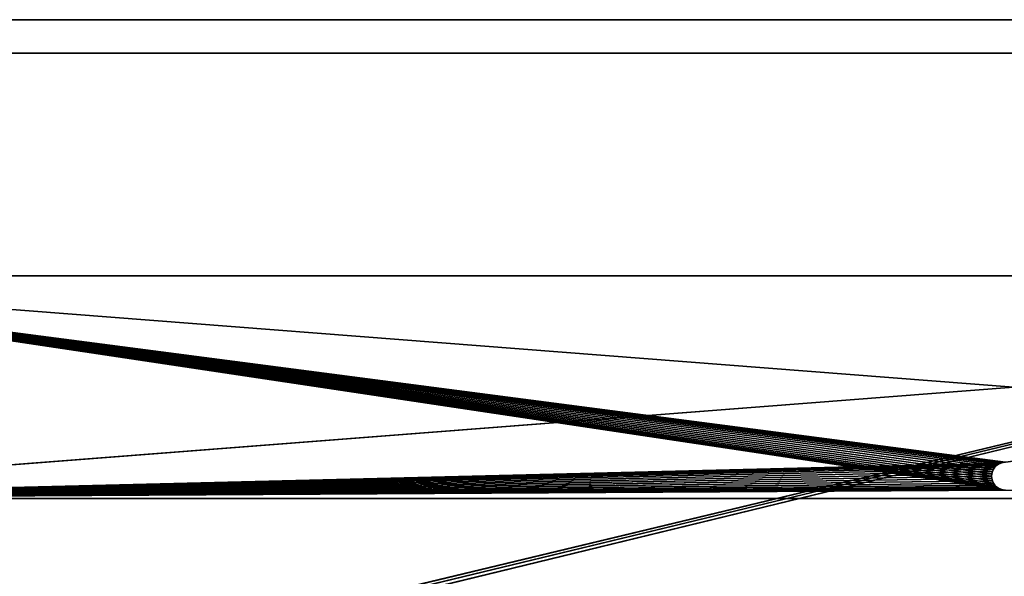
# Model space of a CAD drawing. Header units: centimetres. Extents: x 0 to 30.7, y 0 to 40.
# Tile 656 of 656: x 6.5 to 15.3, y 35 to 40. Entities that reach past the tile are written whole.
import ezdxf

# ---------------------------------------------------------------- set-up
doc = ezdxf.new("R2010")
doc.units = ezdxf.units.CM
doc.header["$LTSCALE"] = 2.54
doc.layers.get('0').update_dxf_attribs({"true_color": 0xff5454})

# ---------------------------------------------------------------- blocks, each defined once
blk = doc.blocks.new('Kosz na _mieci DERBIN SMALL.STL')
at = {"color": 0}
for p, q in [((0.53, 40, 15.8), (30.13, 40, 15.8)), ((30.13, 40, 15.8), (0.53, 40, 15.7)), ((30.13, 40, 15.8), (0.53, 40, 15.7)), ((30.13, 40, 15.7), (0.53, 40, 15.7)), ((30.13, 40, 15.7), (0.53, 40, 15.7)), ((0.53, 40, 15.8), (30.13, 40, 15.8)), ((29.93, 39.7), (0.73, 39.7)), ((0.73, 39.7), (29.93, 39.7, 0.1)), ((0.73, 39.7), (29.93, 39.7, 0.1)), ((0.73, 39.7, 0.1), (29.93, 39.7, 0.1)), ((0.73, 39.7, 0.1), (29.93, 39.7, 0.1)), ((29.93, 39.7), (0.73, 39.7)), ((6.3908, 34.0447, 0.1), (29.93, 39.7, 0.1)), ((6.3908, 34.0447, 0.1), (29.93, 39.7, 0.1)), ((6.4497, 34.0289, 0.1), (29.93, 39.7, 0.1)), ((6.4497, 34.0289, 0.1), (29.93, 39.7, 0.1)), ((6.505, 34.0031, 0.1), (29.93, 39.7, 0.1)), ((6.505, 34.0031, 0.1), (29.93, 39.7, 0.1)), ((6.505, 34.0031), (29.93, 39.7)), ((6.505, 34.0031), (29.93, 39.7)), ((15.3083, 36.0231, 13.975), (2.505, 37.7, 13.975)), ((2.505, 37.7, 13.975), (15.2872, 36.0175, 13.975)), ((15.3083, 36.0231, 13.975), (2.505, 37.7, 13.975)), ((15.33, 36.025, 13.975), (2.505, 37.7, 13.975)), ((15.33, 36.025, 13.975), (2.505, 37.7, 13.975)), ((28.155, 37.7, 13.975), (2.505, 37.7, 13.975)), ((15.2872, 35.7825, 13.975), (2.505, 37.7, 13.975)), ((15.2872, 35.7825, 13.975), (2.505, 37.7, 13.975)), ((15.2675, 35.7917, 13.975), (2.505, 37.7, 13.975)), ((15.2675, 35.7917, 13.975), (2.505, 37.7, 13.975)), ((15.2497, 35.8042, 13.975), (2.505, 37.7, 13.975)), ((15.2342, 35.8197, 13.975), (2.505, 37.7, 13.975)), ((15.2497, 35.8042, 13.975), (2.505, 37.7, 13.975)), ((15.2342, 35.8197, 13.975), (2.505, 37.7, 13.975)), ((15.2217, 35.8375, 13.975), (2.505, 37.7, 13.975)), ((15.2217, 35.8375, 13.975), (2.505, 37.7, 13.975)), ((15.2125, 35.8572, 13.975), (2.505, 37.7, 13.975)), ((15.2069, 35.8783, 13.975), (2.505, 37.7, 13.975)), ((15.2125, 35.8572, 13.975), (2.505, 37.7, 13.975)), ((15.2069, 35.8783, 13.975), (2.505, 37.7, 13.975)), ((15.205, 35.9, 13.975), (2.505, 37.7, 13.975)), ((15.205, 35.9, 13.975), (2.505, 37.7, 13.975)), ((15.2069, 35.9217, 13.975), (2.505, 37.7, 13.975)), ((15.2125, 35.9428, 13.975), (2.505, 37.7, 13.975)), ((15.2069, 35.9217, 13.975), (2.505, 37.7, 13.975)), ((15.2125, 35.9428, 13.975), (2.505, 37.7, 13.975)), ((15.2217, 35.9625, 13.975), (2.505, 37.7, 13.975)), ((15.2217, 35.9625, 13.975), (2.505, 37.7, 13.975)), ((15.2342, 35.9803, 13.975), (2.505, 37.7, 13.975)), ((15.2497, 35.9958, 13.975), (2.505, 37.7, 13.975)), ((15.2342, 35.9803, 13.975), (2.505, 37.7, 13.975)), ((15.2497, 35.9958, 13.975), (2.505, 37.7, 13.975)), ((15.2675, 36.0083, 13.975), (2.505, 37.7, 13.975)), ((15.2675, 36.0083, 13.975), (2.505, 37.7, 13.975)), ((2.505, 37.7, 13.975), (15.2872, 36.0175, 13.975)), ((2.505, 37.7, 1.875), (28.295, 37.7, 1.875)), ((28.295, 37.7, 1.875), (2.505, 35.7, 1.875)), ((28.295, 37.7, 1.875), (2.505, 35.7, 1.875)), ((28.295, 37.7, 2.025), (2.505, 37.7, 2.025)), ((2.505, 37.7, 2.025), (28.295, 35.7, 2.025)), ((2.505, 37.7, 2.025), (28.295, 35.7, 2.025)), ((15.33, 36.025, 13.825), (2.505, 37.7, 13.825)), ((2.505, 37.7, 13.825), (28.155, 37.7, 13.825)), ((15.3083, 36.0231, 13.825), (2.505, 37.7, 13.825)), ((15.33, 36.025, 13.825), (2.505, 37.7, 13.825)), ((15.3083, 36.0231, 13.825), (2.505, 37.7, 13.825)), ((15.2872, 36.0175, 13.825), (2.505, 37.7, 13.825)), ((15.2872, 36.0175, 13.825), (2.505, 37.7, 13.825)), ((2.505, 37.7, 13.825), (28.155, 37.7, 13.825)), ((2.505, 37.7, 13.825), (28.155, 37.7, 13.975)), ((2.505, 37.7, 13.825), (28.155, 37.7, 13.975)), ((28.155, 37.7, 13.975), (2.505, 37.7, 13.975)), ((28.295, 37.7, 2.025), (2.505, 37.7, 2.025)), ((28.295, 37.7, 2.025), (2.505, 37.7, 1.875)), ((28.295, 37.7, 2.025), (2.505, 37.7, 1.875)), ((2.505, 37.7, 1.875), (28.295, 37.7, 1.875)), ((15.2872, 36.0175, 13.825), (2.505, 35.7, 13.825)), ((15.2872, 36.0175, 13.825), (2.505, 35.7, 13.825)), ((15.2675, 36.0083, 13.825), (2.505, 35.7, 13.825)), ((15.2675, 36.0083, 13.825), (2.505, 35.7, 13.825)), ((2.505, 35.7, 13.825), (15.2497, 35.9958, 13.825)), ((2.505, 35.7, 13.825), (15.2497, 35.9958, 13.825)), ((15.2497, 35.9958, 13.975), (15.2342, 35.9803, 13.825)), ((15.2342, 35.9803, 13.825), (15.2497, 35.9958, 13.825)), ((15.2497, 35.9958, 13.975), (15.2342, 35.9803, 13.825)), ((15.2497, 35.9958, 13.975), (15.2342, 35.9803, 13.975)), ((15.2497, 35.9958, 13.975), (15.2342, 35.9803, 13.975)), ((15.2342, 35.9803, 13.825), (15.2497, 35.9958, 13.825)), ((15.2675, 36.0083, 13.975), (15.2497, 35.9958, 13.825)), ((15.2497, 35.9958, 13.825), (15.2675, 36.0083, 13.825)), ((15.2675, 36.0083, 13.975), (15.2497, 35.9958, 13.825)), ((15.2675, 36.0083, 13.975), (15.2497, 35.9958, 13.975)), ((15.2675, 36.0083, 13.975), (15.2497, 35.9958, 13.975)), ((15.2497, 35.9958, 13.825), (15.2675, 36.0083, 13.825)), ((15.2497, 35.9958, 13.975), (15.2497, 35.9958, 13.825)), ((15.2497, 35.9958, 13.975), (15.2497, 35.9958, 13.825)), ((15.2872, 36.0175, 13.975), (15.2675, 36.0083, 13.825)), ((15.2675, 36.0083, 13.825), (15.2872, 36.0175, 13.825)), ((15.2872, 36.0175, 13.975), (15.2675, 36.0083, 13.825)), ((15.2872, 36.0175, 13.975), (15.2675, 36.0083, 13.975)), ((15.2872, 36.0175, 13.975), (15.2675, 36.0083, 13.975)), ((15.2675, 36.0083, 13.825), (15.2872, 36.0175, 13.825)), ((15.2675, 36.0083, 13.975), (15.2675, 36.0083, 13.825)), ((15.2675, 36.0083, 13.975), (15.2675, 36.0083, 13.825)), ((15.3083, 36.0231, 13.975), (15.2872, 36.0175, 13.825)), ((15.2872, 36.0175, 13.825), (15.3083, 36.0231, 13.825)), ((15.3083, 36.0231, 13.975), (15.2872, 36.0175, 13.825)), ((15.3083, 36.0231, 13.975), (15.2872, 36.0175, 13.975)), ((15.3083, 36.0231, 13.975), (15.2872, 36.0175, 13.975)), ((15.2872, 36.0175, 13.825), (15.3083, 36.0231, 13.825)), ((15.2872, 36.0175, 13.975), (15.2872, 36.0175, 13.825)), ((15.2872, 36.0175, 13.975), (15.2872, 36.0175, 13.825)), ((15.33, 36.025, 13.975), (15.3083, 36.0231, 13.825)), ((15.3083, 36.0231, 13.825), (15.33, 36.025, 13.825)), ((15.33, 36.025, 13.975), (15.3083, 36.0231, 13.825)), ((15.33, 36.025, 13.975), (15.3083, 36.0231, 13.975)), ((15.33, 36.025, 13.975), (15.3083, 36.0231, 13.975)), ((15.3083, 36.0231, 13.825), (15.33, 36.025, 13.825)), ((15.3083, 36.0231, 13.975), (15.3083, 36.0231, 13.825)), ((15.3083, 36.0231, 13.975), (15.3083, 36.0231, 13.825)), ((15.2342, 35.9803, 13.825), (2.505, 35.7, 13.825)), ((15.2342, 35.9803, 13.825), (2.505, 35.7, 13.825)), ((15.2217, 35.9625, 13.825), (2.505, 35.7, 13.825)), ((15.2217, 35.9625, 13.825), (2.505, 35.7, 13.825)), ((15.2125, 35.9428, 13.825), (2.505, 35.7, 13.825)), ((15.2125, 35.9428, 13.825), (2.505, 35.7, 13.825)), ((2.505, 35.7, 13.825), (15.2069, 35.9217, 13.825)), ((2.505, 35.7, 13.825), (15.2069, 35.9217, 13.825)), ((15.205, 35.9, 13.825), (2.505, 35.7, 13.825)), ((15.205, 35.9, 13.825), (2.505, 35.7, 13.825)), ((15.2069, 35.9217, 13.975), (15.205, 35.9, 13.825)), ((15.205, 35.9, 13.825), (15.2069, 35.9217, 13.825)), ((15.2069, 35.9217, 13.975), (15.205, 35.9, 13.825)), ((15.2069, 35.9217, 13.975), (15.205, 35.9, 13.975)), ((15.2069, 35.9217, 13.975), (15.205, 35.9, 13.975)), ((15.205, 35.9, 13.825), (15.2069, 35.9217, 13.825)), ((15.205, 35.9, 13.975), (15.205, 35.9, 13.825)), ((15.2069, 35.8783, 13.975), (15.205, 35.9, 13.975)), ((15.205, 35.9, 13.825), (15.2069, 35.8783, 13.825)), ((15.205, 35.9, 13.975), (15.205, 35.9, 13.825)), ((15.205, 35.9, 13.975), (15.2069, 35.8783, 13.825)), ((15.205, 35.9, 13.825), (15.2069, 35.8783, 13.825)), ((15.205, 35.9, 13.975), (15.2069, 35.8783, 13.825)), ((15.2069, 35.8783, 13.975), (15.205, 35.9, 13.975)), ((15.2125, 35.9428, 13.975), (15.2069, 35.9217, 13.825)), ((15.2069, 35.9217, 13.825), (15.2125, 35.9428, 13.825)), ((15.2125, 35.9428, 13.975), (15.2069, 35.9217, 13.825)), ((15.2125, 35.9428, 13.975), (15.2069, 35.9217, 13.975)), ((15.2125, 35.9428, 13.975), (15.2069, 35.9217, 13.975)), ((15.2069, 35.9217, 13.825), (15.2125, 35.9428, 13.825)), ((15.2069, 35.9217, 13.975), (15.2069, 35.9217, 13.825)), ((15.2069, 35.9217, 13.975), (15.2069, 35.9217, 13.825)), ((15.2217, 35.9625, 13.975), (15.2125, 35.9428, 13.825)), ((15.2125, 35.9428, 13.825), (15.2217, 35.9625, 13.825)), ((15.2217, 35.9625, 13.975), (15.2125, 35.9428, 13.825)), ((15.2217, 35.9625, 13.975), (15.2125, 35.9428, 13.975)), ((15.2217, 35.9625, 13.975), (15.2125, 35.9428, 13.975)), ((15.2125, 35.9428, 13.825), (15.2217, 35.9625, 13.825)), ((15.2125, 35.9428, 13.975), (15.2125, 35.9428, 13.825)), ((15.2125, 35.9428, 13.975), (15.2125, 35.9428, 13.825)), ((15.2342, 35.9803, 13.975), (15.2217, 35.9625, 13.825)), ((15.2217, 35.9625, 13.825), (15.2342, 35.9803, 13.825)), ((15.2342, 35.9803, 13.975), (15.2217, 35.9625, 13.825)), ((15.2342, 35.9803, 13.975), (15.2217, 35.9625, 13.975)), ((15.2342, 35.9803, 13.975), (15.2217, 35.9625, 13.975)), ((15.2217, 35.9625, 13.825), (15.2342, 35.9803, 13.825)), ((15.2217, 35.9625, 13.975), (15.2217, 35.9625, 13.825)), ((15.2217, 35.9625, 13.975), (15.2217, 35.9625, 13.825)), ((15.2342, 35.9803, 13.975), (15.2342, 35.9803, 13.825)), ((15.2342, 35.9803, 13.975), (15.2342, 35.9803, 13.825)), ((15.2069, 35.8783, 13.825), (2.505, 35.7, 13.825)), ((15.2069, 35.8783, 13.825), (2.505, 35.7, 13.825)), ((15.2125, 35.8572, 13.825), (2.505, 35.7, 13.825)), ((15.2125, 35.8572, 13.825), (2.505, 35.7, 13.825)), ((15.2217, 35.8375, 13.825), (2.505, 35.7, 13.825)), ((15.2217, 35.8375, 13.825), (2.505, 35.7, 13.825)), ((15.2342, 35.8197, 13.825), (2.505, 35.7, 13.825)), ((15.2342, 35.8197, 13.825), (2.505, 35.7, 13.825)), ((15.2125, 35.8572, 13.975), (15.2069, 35.8783, 13.975)), ((15.2069, 35.8783, 13.825), (15.2125, 35.8572, 13.825)), ((15.2069, 35.8783, 13.975), (15.2069, 35.8783, 13.825)), ((15.2069, 35.8783, 13.975), (15.2069, 35.8783, 13.825)), ((15.2069, 35.8783, 13.975), (15.2125, 35.8572, 13.825)), ((15.2069, 35.8783, 13.825), (15.2125, 35.8572, 13.825)), ((15.2069, 35.8783, 13.975), (15.2125, 35.8572, 13.825)), ((15.2125, 35.8572, 13.975), (15.2069, 35.8783, 13.975)), ((15.2217, 35.8375, 13.975), (15.2125, 35.8572, 13.975)), ((15.2125, 35.8572, 13.825), (15.2217, 35.8375, 13.825)), ((15.2125, 35.8572, 13.975), (15.2125, 35.8572, 13.825)), ((15.2125, 35.8572, 13.975), (15.2125, 35.8572, 13.825)), ((15.2125, 35.8572, 13.975), (15.2217, 35.8375, 13.825)), ((15.2125, 35.8572, 13.825), (15.2217, 35.8375, 13.825)), ((15.2125, 35.8572, 13.975), (15.2217, 35.8375, 13.825)), ((15.2217, 35.8375, 13.975), (15.2125, 35.8572, 13.975)), ((15.2342, 35.8197, 13.975), (15.2217, 35.8375, 13.975)), ((15.2217, 35.8375, 13.825), (15.2342, 35.8197, 13.825)), ((15.2217, 35.8375, 13.975), (15.2217, 35.8375, 13.825)), ((15.2217, 35.8375, 13.975), (15.2217, 35.8375, 13.825)), ((15.2217, 35.8375, 13.975), (15.2342, 35.8197, 13.825)), ((15.2217, 35.8375, 13.825), (15.2342, 35.8197, 13.825)), ((15.2217, 35.8375, 13.975), (15.2342, 35.8197, 13.825)), ((15.2342, 35.8197, 13.975), (15.2217, 35.8375, 13.975)), ((15.2497, 35.8042, 13.975), (15.2342, 35.8197, 13.975)), ((15.2342, 35.8197, 13.825), (15.2497, 35.8042, 13.825)), ((15.2342, 35.8197, 13.975), (15.2342, 35.8197, 13.825)), ((15.2342, 35.8197, 13.975), (15.2342, 35.8197, 13.825)), ((15.2342, 35.8197, 13.975), (15.2497, 35.8042, 13.825)), ((15.2342, 35.8197, 13.825), (15.2497, 35.8042, 13.825)), ((15.2342, 35.8197, 13.975), (15.2497, 35.8042, 13.825)), ((15.2497, 35.8042, 13.975), (15.2342, 35.8197, 13.975)), ((2.505, 35.7, 13.825), (15.2497, 35.8042, 13.825)), ((2.505, 35.7, 13.825), (15.2497, 35.8042, 13.825)), ((15.2675, 35.7917, 13.825), (2.505, 35.7, 13.825)), ((15.2675, 35.7917, 13.825), (2.505, 35.7, 13.825)), ((15.2872, 35.7825, 13.975), (2.505, 35.7, 13.975)), ((15.2872, 35.7825, 13.975), (2.505, 35.7, 13.975)), ((15.2872, 35.7825, 13.825), (2.505, 35.7, 13.825)), ((15.2872, 35.7825, 13.825), (2.505, 35.7, 13.825)), ((15.3083, 35.7769, 13.975), (2.505, 35.7, 13.975)), ((15.3083, 35.7769, 13.975), (2.505, 35.7, 13.975)), ((15.3083, 35.7769, 13.825), (2.505, 35.7, 13.825)), ((15.3083, 35.7769, 13.825), (2.505, 35.7, 13.825)), ((15.33, 35.775, 13.975), (2.505, 35.7, 13.975)), ((15.33, 35.775, 13.975), (2.505, 35.7, 13.975)), ((15.33, 35.775, 13.825), (2.505, 35.7, 13.825)), ((15.33, 35.775, 13.825), (2.505, 35.7, 13.825)), ((15.2675, 35.7917, 13.975), (15.2497, 35.8042, 13.975)), ((15.2497, 35.8042, 13.825), (15.2675, 35.7917, 13.825)), ((15.2497, 35.8042, 13.975), (15.2497, 35.8042, 13.825)), ((15.2497, 35.8042, 13.975), (15.2497, 35.8042, 13.825)), ((15.2497, 35.8042, 13.975), (15.2675, 35.7917, 13.825)), ((15.2497, 35.8042, 13.825), (15.2675, 35.7917, 13.825)), ((15.2497, 35.8042, 13.975), (15.2675, 35.7917, 13.825)), ((15.2675, 35.7917, 13.975), (15.2497, 35.8042, 13.975)), ((15.2872, 35.7825, 13.975), (15.2675, 35.7917, 13.975)), ((15.2675, 35.7917, 13.825), (15.2872, 35.7825, 13.825)), ((15.2675, 35.7917, 13.975), (15.2675, 35.7917, 13.825)), ((15.2675, 35.7917, 13.975), (15.2675, 35.7917, 13.825)), ((15.2675, 35.7917, 13.975), (15.2872, 35.7825, 13.825)), ((15.2675, 35.7917, 13.825), (15.2872, 35.7825, 13.825)), ((15.2675, 35.7917, 13.975), (15.2872, 35.7825, 13.825)), ((15.2872, 35.7825, 13.975), (15.2675, 35.7917, 13.975)), ((15.3083, 35.7769, 13.975), (15.2872, 35.7825, 13.975)), ((15.2872, 35.7825, 13.825), (15.3083, 35.7769, 13.825)), ((15.2872, 35.7825, 13.975), (15.2872, 35.7825, 13.825)), ((15.2872, 35.7825, 13.975), (15.2872, 35.7825, 13.825)), ((15.2872, 35.7825, 13.975), (15.3083, 35.7769, 13.825)), ((15.2872, 35.7825, 13.825), (15.3083, 35.7769, 13.825)), ((15.2872, 35.7825, 13.975), (15.3083, 35.7769, 13.825)), ((15.3083, 35.7769, 13.975), (15.2872, 35.7825, 13.975)), ((15.33, 35.775, 13.975), (15.3083, 35.7769, 13.975)), ((15.3083, 35.7769, 13.825), (15.33, 35.775, 13.825)), ((15.3083, 35.7769, 13.975), (15.3083, 35.7769, 13.825)), ((15.3083, 35.7769, 13.975), (15.3083, 35.7769, 13.825)), ((15.3083, 35.7769, 13.975), (15.33, 35.775, 13.825)), ((15.3083, 35.7769, 13.825), (15.33, 35.775, 13.825)), ((15.3083, 35.7769, 13.975), (15.33, 35.775, 13.825)), ((15.33, 35.775, 13.975), (15.3083, 35.7769, 13.975)), ((2.505, 35.7, 1.875), (28.295, 35.7, 1.875)), ((28.295, 35.7, 1.875), (2.505, 35.7, 2.025)), ((28.295, 35.7, 1.875), (2.505, 35.7, 2.025)), ((28.295, 35.7, 2.025), (2.505, 35.7, 2.025)), ((2.505, 35.7, 13.975), (28.155, 35.7, 13.975)), ((2.505, 35.7, 1.875), (28.295, 35.7, 1.875)), ((28.295, 35.7, 2.025), (2.505, 35.7, 2.025)), ((28.155, 35.7, 13.825), (2.505, 35.7, 13.825)), ((28.155, 35.7, 13.825), (2.505, 35.7, 13.825)), ((28.155, 35.7, 13.825), (2.505, 35.7, 13.975)), ((28.155, 35.7, 13.825), (2.505, 35.7, 13.975)), ((2.505, 35.7, 13.975), (28.155, 35.7, 13.975))]:
    blk.add_line(p, q, dxfattribs=at)
mesh = blk.add_polyface(dxfattribs=at)
corners = [(30.13, 40, 15.8), (0.53, 40, 15.7), (0.53, 40, 15.8)]
mesh.append_faces([[corners[k] for k in face] for face in [(0, 1, 2)]], dxfattribs={"color": 0})
mesh = blk.add_polyface(dxfattribs=at)
corners = [(30.13, 40, 15.8), (30.13, 40, 15.7), (0.53, 40, 15.7)]
mesh.append_faces([[corners[k] for k in face] for face in [(0, 1, 2)]], dxfattribs={"color": 0})
mesh = blk.add_polyface(dxfattribs=at)
corners = [(30.13, 40, 15.7), (0.53, 0, 15.7), (0.53, 40, 15.7)]
mesh.append_faces([[corners[k] for k in face] for face in [(0, 1, 2)]], dxfattribs={"color": 0})
mesh = blk.add_polyface(dxfattribs=at)
corners = [(30.13, 0, 15.7), (0.53, 0, 15.7), (30.13, 40, 15.7)]
mesh.append_faces([[corners[k] for k in face] for face in [(0, 1, 2)]], dxfattribs={"color": 0})
mesh = blk.add_polyface(dxfattribs=at)
corners = [(30.13, 40, 15.8), (0.53, 0, 15.8), (30.13, 0, 15.8)]
mesh.append_faces([[corners[k] for k in face] for face in [(0, 1, 2)]], dxfattribs={"color": 0})
mesh = blk.add_polyface(dxfattribs=at)
corners = [(30.13, 40, 15.8), (0.53, 40, 15.8), (0.53, 0, 15.8)]
mesh.append_faces([[corners[k] for k in face] for face in [(0, 1, 2)]], dxfattribs={"color": 0})
mesh = blk.add_polyface(dxfattribs=at)
corners = [(29.93, 39.7, 0.1), (29.93, 39.7), (0.73, 39.7)]
mesh.append_faces([[corners[k] for k in face] for face in [(0, 1, 2)]], dxfattribs={"color": 0})
mesh = blk.add_polyface(dxfattribs=at)
corners = [(29.93, 39.7, 0.1), (0.73, 39.7), (0.73, 39.7, 0.1)]
mesh.append_faces([[corners[k] for k in face] for face in [(0, 1, 2)]], dxfattribs={"color": 0})
mesh = blk.add_polyface(dxfattribs=at)
corners = [(29.93, 39.7, 0.1), (0.73, 39.7, 0.1), (6.3908, 34.0447, 0.1)]
mesh.append_faces([[corners[k] for k in face] for face in [(0, 1, 2)]], dxfattribs={"color": 0})
mesh = blk.add_polyface(dxfattribs=at)
corners = [(29.93, 39.7), (6.505, 34.0031), (0.73, 39.7)]
mesh.append_faces([[corners[k] for k in face] for face in [(0, 1, 2)]], dxfattribs={"color": 0})
mesh = blk.add_polyface(dxfattribs=at)
corners = [(6.505, 34.0031), (6.4497, 34.0289), (0.73, 39.7)]
mesh.append_faces([[corners[k] for k in face] for face in [(0, 1, 2)]], dxfattribs={"color": 0})
mesh = blk.add_polyface(dxfattribs=at)
corners = [(29.93, 39.7, 0.1), (6.3908, 34.0447, 0.1), (6.4497, 34.0289, 0.1)]
mesh.append_faces([[corners[k] for k in face] for face in [(0, 1, 2)]], dxfattribs={"color": 0})
mesh = blk.add_polyface(dxfattribs=at)
corners = [(29.93, 39.7, 0.1), (6.4497, 34.0289, 0.1), (6.505, 34.0031, 0.1)]
mesh.append_faces([[corners[k] for k in face] for face in [(0, 1, 2)]], dxfattribs={"color": 0})
mesh = blk.add_polyface(dxfattribs=at)
corners = [(29.93, 39.7, 0.1), (6.505, 34.0031, 0.1), (24.155, 34.0031, 0.1)]
mesh.append_faces([[corners[k] for k in face] for face in [(0, 1, 2)]], dxfattribs={"color": 0})
mesh = blk.add_polyface(dxfattribs=at)
corners = [(29.93, 39.7), (24.2692, 34.0447), (6.505, 34.0031)]
mesh.append_faces([[corners[k] for k in face] for face in [(0, 1, 2)]], dxfattribs={"color": 0})
mesh = blk.add_polyface(dxfattribs=at)
corners = [(15.3083, 36.0231, 13.975), (2.505, 37.7, 13.975), (15.2872, 36.0175, 13.975)]
mesh.append_faces([[corners[k] for k in face] for face in [(0, 1, 2)]], dxfattribs={"color": 0})
mesh = blk.add_polyface(dxfattribs=at)
corners = [(15.33, 36.025, 13.975), (2.505, 37.7, 13.975), (15.3083, 36.0231, 13.975)]
mesh.append_faces([[corners[k] for k in face] for face in [(0, 1, 2)]], dxfattribs={"color": 0})
mesh = blk.add_polyface(dxfattribs=at)
corners = [(28.155, 37.7, 13.975), (2.505, 37.7, 13.975), (15.33, 36.025, 13.975)]
mesh.append_faces([[corners[k] for k in face] for face in [(0, 1, 2)]], dxfattribs={"color": 0})
mesh = blk.add_polyface(dxfattribs=at)
corners = [(15.2872, 35.7825, 13.975), (2.505, 37.7, 13.975), (2.505, 35.7, 13.975)]
mesh.append_faces([[corners[k] for k in face] for face in [(0, 1, 2)]], dxfattribs={"color": 0})
mesh = blk.add_polyface(dxfattribs=at)
corners = [(15.2872, 35.7825, 13.975), (15.2675, 35.7917, 13.975), (2.505, 37.7, 13.975)]
mesh.append_faces([[corners[k] for k in face] for face in [(0, 1, 2)]], dxfattribs={"color": 0})
mesh = blk.add_polyface(dxfattribs=at)
corners = [(15.2675, 35.7917, 13.975), (15.2497, 35.8042, 13.975), (2.505, 37.7, 13.975)]
mesh.append_faces([[corners[k] for k in face] for face in [(0, 1, 2)]], dxfattribs={"color": 0})
mesh = blk.add_polyface(dxfattribs=at)
corners = [(15.2497, 35.8042, 13.975), (15.2342, 35.8197, 13.975), (2.505, 37.7, 13.975)]
mesh.append_faces([[corners[k] for k in face] for face in [(0, 1, 2)]], dxfattribs={"color": 0})
mesh = blk.add_polyface(dxfattribs=at)
corners = [(15.2342, 35.8197, 13.975), (15.2217, 35.8375, 13.975), (2.505, 37.7, 13.975)]
mesh.append_faces([[corners[k] for k in face] for face in [(0, 1, 2)]], dxfattribs={"color": 0})
mesh = blk.add_polyface(dxfattribs=at)
corners = [(15.2217, 35.8375, 13.975), (15.2125, 35.8572, 13.975), (2.505, 37.7, 13.975)]
mesh.append_faces([[corners[k] for k in face] for face in [(0, 1, 2)]], dxfattribs={"color": 0})
mesh = blk.add_polyface(dxfattribs=at)
corners = [(15.2125, 35.8572, 13.975), (15.2069, 35.8783, 13.975), (2.505, 37.7, 13.975)]
mesh.append_faces([[corners[k] for k in face] for face in [(0, 1, 2)]], dxfattribs={"color": 0})
mesh = blk.add_polyface(dxfattribs=at)
corners = [(15.2069, 35.8783, 13.975), (15.205, 35.9, 13.975), (2.505, 37.7, 13.975)]
mesh.append_faces([[corners[k] for k in face] for face in [(0, 1, 2)]], dxfattribs={"color": 0})
mesh = blk.add_polyface(dxfattribs=at)
corners = [(15.2069, 35.9217, 13.975), (2.505, 37.7, 13.975), (15.205, 35.9, 13.975)]
mesh.append_faces([[corners[k] for k in face] for face in [(0, 1, 2)]], dxfattribs={"color": 0})
mesh = blk.add_polyface(dxfattribs=at)
corners = [(15.2125, 35.9428, 13.975), (2.505, 37.7, 13.975), (15.2069, 35.9217, 13.975)]
mesh.append_faces([[corners[k] for k in face] for face in [(0, 1, 2)]], dxfattribs={"color": 0})
mesh = blk.add_polyface(dxfattribs=at)
corners = [(15.2217, 35.9625, 13.975), (2.505, 37.7, 13.975), (15.2125, 35.9428, 13.975)]
mesh.append_faces([[corners[k] for k in face] for face in [(0, 1, 2)]], dxfattribs={"color": 0})
mesh = blk.add_polyface(dxfattribs=at)
corners = [(15.2342, 35.9803, 13.975), (2.505, 37.7, 13.975), (15.2217, 35.9625, 13.975)]
mesh.append_faces([[corners[k] for k in face] for face in [(0, 1, 2)]], dxfattribs={"color": 0})
mesh = blk.add_polyface(dxfattribs=at)
corners = [(15.2497, 35.9958, 13.975), (2.505, 37.7, 13.975), (15.2342, 35.9803, 13.975)]
mesh.append_faces([[corners[k] for k in face] for face in [(0, 1, 2)]], dxfattribs={"color": 0})
mesh = blk.add_polyface(dxfattribs=at)
corners = [(15.2675, 36.0083, 13.975), (2.505, 37.7, 13.975), (15.2497, 35.9958, 13.975)]
mesh.append_faces([[corners[k] for k in face] for face in [(0, 1, 2)]], dxfattribs={"color": 0})
mesh = blk.add_polyface(dxfattribs=at)
corners = [(15.2872, 36.0175, 13.975), (2.505, 37.7, 13.975), (15.2675, 36.0083, 13.975)]
mesh.append_faces([[corners[k] for k in face] for face in [(0, 1, 2)]], dxfattribs={"color": 0})
mesh = blk.add_polyface(dxfattribs=at)
corners = [(28.295, 37.7, 1.875), (2.505, 35.7, 1.875), (2.505, 37.7, 1.875)]
mesh.append_faces([[corners[k] for k in face] for face in [(0, 1, 2)]], dxfattribs={"color": 0})
mesh = blk.add_polyface(dxfattribs=at)
corners = [(28.295, 35.7, 1.875), (2.505, 35.7, 1.875), (28.295, 37.7, 1.875)]
mesh.append_faces([[corners[k] for k in face] for face in [(0, 1, 2)]], dxfattribs={"color": 0})
mesh = blk.add_polyface(dxfattribs=at)
corners = [(28.295, 37.7, 2.025), (2.505, 37.7, 2.025), (28.295, 35.7, 2.025)]
mesh.append_faces([[corners[k] for k in face] for face in [(0, 1, 2)]], dxfattribs={"color": 0})
mesh = blk.add_polyface(dxfattribs=at)
corners = [(28.295, 35.7, 2.025), (2.505, 37.7, 2.025), (2.505, 35.7, 2.025)]
mesh.append_faces([[corners[k] for k in face] for face in [(0, 1, 2)]], dxfattribs={"color": 0})
mesh = blk.add_polyface(dxfattribs=at)
corners = [(28.155, 37.7, 13.825), (15.33, 36.025, 13.825), (2.505, 37.7, 13.825)]
mesh.append_faces([[corners[k] for k in face] for face in [(0, 1, 2)]], dxfattribs={"color": 0})
mesh = blk.add_polyface(dxfattribs=at)
corners = [(15.33, 36.025, 13.825), (15.3083, 36.0231, 13.825), (2.505, 37.7, 13.825)]
mesh.append_faces([[corners[k] for k in face] for face in [(0, 1, 2)]], dxfattribs={"color": 0})
mesh = blk.add_polyface(dxfattribs=at)
corners = [(15.3083, 36.0231, 13.825), (15.2872, 36.0175, 13.825), (2.505, 37.7, 13.825)]
mesh.append_faces([[corners[k] for k in face] for face in [(0, 1, 2)]], dxfattribs={"color": 0})
mesh = blk.add_polyface(dxfattribs=at)
corners = [(15.2872, 36.0175, 13.825), (2.505, 35.7, 13.825), (2.505, 37.7, 13.825)]
mesh.append_faces([[corners[k] for k in face] for face in [(0, 1, 2)]], dxfattribs={"color": 0})
mesh = blk.add_polyface(dxfattribs=at)
corners = [(28.155, 37.7, 13.975), (28.155, 37.7, 13.825), (2.505, 37.7, 13.825)]
mesh.append_faces([[corners[k] for k in face] for face in [(0, 1, 2)]], dxfattribs={"color": 0})
mesh = blk.add_polyface(dxfattribs=at)
corners = [(28.155, 37.7, 13.975), (2.505, 37.7, 13.825), (2.505, 37.7, 13.975)]
mesh.append_faces([[corners[k] for k in face] for face in [(0, 1, 2)]], dxfattribs={"color": 0})
mesh = blk.add_polyface(dxfattribs=at)
corners = [(28.295, 37.7, 2.025), (2.505, 37.7, 1.875), (2.505, 37.7, 2.025)]
mesh.append_faces([[corners[k] for k in face] for face in [(0, 1, 2)]], dxfattribs={"color": 0})
mesh = blk.add_polyface(dxfattribs=at)
corners = [(28.295, 37.7, 2.025), (28.295, 37.7, 1.875), (2.505, 37.7, 1.875)]
mesh.append_faces([[corners[k] for k in face] for face in [(0, 1, 2)]], dxfattribs={"color": 0})
mesh = blk.add_polyface(dxfattribs=at)
corners = [(15.2872, 36.0175, 13.825), (15.2675, 36.0083, 13.825), (2.505, 35.7, 13.825)]
mesh.append_faces([[corners[k] for k in face] for face in [(0, 1, 2)]], dxfattribs={"color": 0})
mesh = blk.add_polyface(dxfattribs=at)
corners = [(15.2675, 36.0083, 13.825), (15.2497, 35.9958, 13.825), (2.505, 35.7, 13.825)]
mesh.append_faces([[corners[k] for k in face] for face in [(0, 1, 2)]], dxfattribs={"color": 0})
mesh = blk.add_polyface(dxfattribs=at)
corners = [(15.2497, 35.9958, 13.825), (15.2342, 35.9803, 13.825), (2.505, 35.7, 13.825)]
mesh.append_faces([[corners[k] for k in face] for face in [(0, 1, 2)]], dxfattribs={"color": 0})
mesh = blk.add_polyface(dxfattribs=at)
corners = [(15.2497, 35.9958, 13.975), (15.2342, 35.9803, 13.825), (15.2497, 35.9958, 13.825)]
mesh.append_faces([[corners[k] for k in face] for face in [(0, 1, 2)]], dxfattribs={"color": 0})
mesh = blk.add_polyface(dxfattribs=at)
corners = [(15.2342, 35.9803, 13.975), (15.2342, 35.9803, 13.825), (15.2497, 35.9958, 13.975)]
mesh.append_faces([[corners[k] for k in face] for face in [(0, 1, 2)]], dxfattribs={"color": 0})
mesh = blk.add_polyface(dxfattribs=at)
corners = [(15.2675, 36.0083, 13.975), (15.2497, 35.9958, 13.825), (15.2675, 36.0083, 13.825)]
mesh.append_faces([[corners[k] for k in face] for face in [(0, 1, 2)]], dxfattribs={"color": 0})
mesh = blk.add_polyface(dxfattribs=at)
corners = [(15.2497, 35.9958, 13.975), (15.2497, 35.9958, 13.825), (15.2675, 36.0083, 13.975)]
mesh.append_faces([[corners[k] for k in face] for face in [(0, 1, 2)]], dxfattribs={"color": 0})
mesh = blk.add_polyface(dxfattribs=at)
corners = [(15.2872, 36.0175, 13.975), (15.2675, 36.0083, 13.825), (15.2872, 36.0175, 13.825)]
mesh.append_faces([[corners[k] for k in face] for face in [(0, 1, 2)]], dxfattribs={"color": 0})
mesh = blk.add_polyface(dxfattribs=at)
corners = [(15.2675, 36.0083, 13.975), (15.2675, 36.0083, 13.825), (15.2872, 36.0175, 13.975)]
mesh.append_faces([[corners[k] for k in face] for face in [(0, 1, 2)]], dxfattribs={"color": 0})
mesh = blk.add_polyface(dxfattribs=at)
corners = [(15.3083, 36.0231, 13.975), (15.2872, 36.0175, 13.825), (15.3083, 36.0231, 13.825)]
mesh.append_faces([[corners[k] for k in face] for face in [(0, 1, 2)]], dxfattribs={"color": 0})
mesh = blk.add_polyface(dxfattribs=at)
corners = [(15.2872, 36.0175, 13.975), (15.2872, 36.0175, 13.825), (15.3083, 36.0231, 13.975)]
mesh.append_faces([[corners[k] for k in face] for face in [(0, 1, 2)]], dxfattribs={"color": 0})
mesh = blk.add_polyface(dxfattribs=at)
corners = [(15.33, 36.025, 13.975), (15.3083, 36.0231, 13.825), (15.33, 36.025, 13.825)]
mesh.append_faces([[corners[k] for k in face] for face in [(0, 1, 2)]], dxfattribs={"color": 0})
mesh = blk.add_polyface(dxfattribs=at)
corners = [(15.3083, 36.0231, 13.975), (15.3083, 36.0231, 13.825), (15.33, 36.025, 13.975)]
mesh.append_faces([[corners[k] for k in face] for face in [(0, 1, 2)]], dxfattribs={"color": 0})
mesh = blk.add_polyface(dxfattribs=at)
corners = [(15.2342, 35.9803, 13.825), (15.2217, 35.9625, 13.825), (2.505, 35.7, 13.825)]
mesh.append_faces([[corners[k] for k in face] for face in [(0, 1, 2)]], dxfattribs={"color": 0})
mesh = blk.add_polyface(dxfattribs=at)
corners = [(15.2217, 35.9625, 13.825), (15.2125, 35.9428, 13.825), (2.505, 35.7, 13.825)]
mesh.append_faces([[corners[k] for k in face] for face in [(0, 1, 2)]], dxfattribs={"color": 0})
mesh = blk.add_polyface(dxfattribs=at)
corners = [(15.2125, 35.9428, 13.825), (15.2069, 35.9217, 13.825), (2.505, 35.7, 13.825)]
mesh.append_faces([[corners[k] for k in face] for face in [(0, 1, 2)]], dxfattribs={"color": 0})
mesh = blk.add_polyface(dxfattribs=at)
corners = [(15.2069, 35.9217, 13.825), (15.205, 35.9, 13.825), (2.505, 35.7, 13.825)]
mesh.append_faces([[corners[k] for k in face] for face in [(0, 1, 2)]], dxfattribs={"color": 0})
mesh = blk.add_polyface(dxfattribs=at)
corners = [(15.2069, 35.8783, 13.825), (2.505, 35.7, 13.825), (15.205, 35.9, 13.825)]
mesh.append_faces([[corners[k] for k in face] for face in [(0, 1, 2)]], dxfattribs={"color": 0})
mesh = blk.add_polyface(dxfattribs=at)
corners = [(15.2069, 35.9217, 13.975), (15.205, 35.9, 13.825), (15.2069, 35.9217, 13.825)]
mesh.append_faces([[corners[k] for k in face] for face in [(0, 1, 2)]], dxfattribs={"color": 0})
mesh = blk.add_polyface(dxfattribs=at)
corners = [(15.2069, 35.9217, 13.975), (15.205, 35.9, 13.975), (15.205, 35.9, 13.825)]
mesh.append_faces([[corners[k] for k in face] for face in [(0, 1, 2)]], dxfattribs={"color": 0})
mesh = blk.add_polyface(dxfattribs=at)
corners = [(15.205, 35.9, 13.975), (15.2069, 35.8783, 13.825), (15.205, 35.9, 13.825)]
mesh.append_faces([[corners[k] for k in face] for face in [(0, 1, 2)]], dxfattribs={"color": 0})
mesh = blk.add_polyface(dxfattribs=at)
corners = [(15.205, 35.9, 13.975), (15.2069, 35.8783, 13.975), (15.2069, 35.8783, 13.825)]
mesh.append_faces([[corners[k] for k in face] for face in [(0, 1, 2)]], dxfattribs={"color": 0})
mesh = blk.add_polyface(dxfattribs=at)
corners = [(15.2125, 35.9428, 13.975), (15.2069, 35.9217, 13.825), (15.2125, 35.9428, 13.825)]
mesh.append_faces([[corners[k] for k in face] for face in [(0, 1, 2)]], dxfattribs={"color": 0})
mesh = blk.add_polyface(dxfattribs=at)
corners = [(15.2125, 35.9428, 13.975), (15.2069, 35.9217, 13.975), (15.2069, 35.9217, 13.825)]
mesh.append_faces([[corners[k] for k in face] for face in [(0, 1, 2)]], dxfattribs={"color": 0})
mesh = blk.add_polyface(dxfattribs=at)
corners = [(15.2217, 35.9625, 13.975), (15.2125, 35.9428, 13.825), (15.2217, 35.9625, 13.825)]
mesh.append_faces([[corners[k] for k in face] for face in [(0, 1, 2)]], dxfattribs={"color": 0})
mesh = blk.add_polyface(dxfattribs=at)
corners = [(15.2217, 35.9625, 13.975), (15.2125, 35.9428, 13.975), (15.2125, 35.9428, 13.825)]
mesh.append_faces([[corners[k] for k in face] for face in [(0, 1, 2)]], dxfattribs={"color": 0})
mesh = blk.add_polyface(dxfattribs=at)
corners = [(15.2342, 35.9803, 13.975), (15.2217, 35.9625, 13.825), (15.2342, 35.9803, 13.825)]
mesh.append_faces([[corners[k] for k in face] for face in [(0, 1, 2)]], dxfattribs={"color": 0})
mesh = blk.add_polyface(dxfattribs=at)
corners = [(15.2342, 35.9803, 13.975), (15.2217, 35.9625, 13.975), (15.2217, 35.9625, 13.825)]
mesh.append_faces([[corners[k] for k in face] for face in [(0, 1, 2)]], dxfattribs={"color": 0})
mesh = blk.add_polyface(dxfattribs=at)
corners = [(15.2125, 35.8572, 13.825), (2.505, 35.7, 13.825), (15.2069, 35.8783, 13.825)]
mesh.append_faces([[corners[k] for k in face] for face in [(0, 1, 2)]], dxfattribs={"color": 0})
mesh = blk.add_polyface(dxfattribs=at)
corners = [(15.2217, 35.8375, 13.825), (2.505, 35.7, 13.825), (15.2125, 35.8572, 13.825)]
mesh.append_faces([[corners[k] for k in face] for face in [(0, 1, 2)]], dxfattribs={"color": 0})
mesh = blk.add_polyface(dxfattribs=at)
corners = [(15.2342, 35.8197, 13.825), (2.505, 35.7, 13.825), (15.2217, 35.8375, 13.825)]
mesh.append_faces([[corners[k] for k in face] for face in [(0, 1, 2)]], dxfattribs={"color": 0})
mesh = blk.add_polyface(dxfattribs=at)
corners = [(15.2497, 35.8042, 13.825), (2.505, 35.7, 13.825), (15.2342, 35.8197, 13.825)]
mesh.append_faces([[corners[k] for k in face] for face in [(0, 1, 2)]], dxfattribs={"color": 0})
mesh = blk.add_polyface(dxfattribs=at)
corners = [(15.2069, 35.8783, 13.975), (15.2125, 35.8572, 13.825), (15.2069, 35.8783, 13.825)]
mesh.append_faces([[corners[k] for k in face] for face in [(0, 1, 2)]], dxfattribs={"color": 0})
mesh = blk.add_polyface(dxfattribs=at)
corners = [(15.2069, 35.8783, 13.975), (15.2125, 35.8572, 13.975), (15.2125, 35.8572, 13.825)]
mesh.append_faces([[corners[k] for k in face] for face in [(0, 1, 2)]], dxfattribs={"color": 0})
mesh = blk.add_polyface(dxfattribs=at)
corners = [(15.2125, 35.8572, 13.975), (15.2217, 35.8375, 13.825), (15.2125, 35.8572, 13.825)]
mesh.append_faces([[corners[k] for k in face] for face in [(0, 1, 2)]], dxfattribs={"color": 0})
mesh = blk.add_polyface(dxfattribs=at)
corners = [(15.2125, 35.8572, 13.975), (15.2217, 35.8375, 13.975), (15.2217, 35.8375, 13.825)]
mesh.append_faces([[corners[k] for k in face] for face in [(0, 1, 2)]], dxfattribs={"color": 0})
mesh = blk.add_polyface(dxfattribs=at)
corners = [(15.2217, 35.8375, 13.975), (15.2342, 35.8197, 13.825), (15.2217, 35.8375, 13.825)]
mesh.append_faces([[corners[k] for k in face] for face in [(0, 1, 2)]], dxfattribs={"color": 0})
mesh = blk.add_polyface(dxfattribs=at)
corners = [(15.2217, 35.8375, 13.975), (15.2342, 35.8197, 13.975), (15.2342, 35.8197, 13.825)]
mesh.append_faces([[corners[k] for k in face] for face in [(0, 1, 2)]], dxfattribs={"color": 0})
mesh = blk.add_polyface(dxfattribs=at)
corners = [(15.2342, 35.8197, 13.975), (15.2497, 35.8042, 13.825), (15.2342, 35.8197, 13.825)]
mesh.append_faces([[corners[k] for k in face] for face in [(0, 1, 2)]], dxfattribs={"color": 0})
mesh = blk.add_polyface(dxfattribs=at)
corners = [(15.2342, 35.8197, 13.975), (15.2497, 35.8042, 13.975), (15.2497, 35.8042, 13.825)]
mesh.append_faces([[corners[k] for k in face] for face in [(0, 1, 2)]], dxfattribs={"color": 0})
mesh = blk.add_polyface(dxfattribs=at)
corners = [(15.2675, 35.7917, 13.825), (2.505, 35.7, 13.825), (15.2497, 35.8042, 13.825)]
mesh.append_faces([[corners[k] for k in face] for face in [(0, 1, 2)]], dxfattribs={"color": 0})
mesh = blk.add_polyface(dxfattribs=at)
corners = [(15.2872, 35.7825, 13.825), (2.505, 35.7, 13.825), (15.2675, 35.7917, 13.825)]
mesh.append_faces([[corners[k] for k in face] for face in [(0, 1, 2)]], dxfattribs={"color": 0})
mesh = blk.add_polyface(dxfattribs=at)
corners = [(15.3083, 35.7769, 13.975), (15.2872, 35.7825, 13.975), (2.505, 35.7, 13.975)]
mesh.append_faces([[corners[k] for k in face] for face in [(0, 1, 2)]], dxfattribs={"color": 0})
mesh = blk.add_polyface(dxfattribs=at)
corners = [(15.3083, 35.7769, 13.825), (2.505, 35.7, 13.825), (15.2872, 35.7825, 13.825)]
mesh.append_faces([[corners[k] for k in face] for face in [(0, 1, 2)]], dxfattribs={"color": 0})
mesh = blk.add_polyface(dxfattribs=at)
corners = [(15.33, 35.775, 13.975), (15.3083, 35.7769, 13.975), (2.505, 35.7, 13.975)]
mesh.append_faces([[corners[k] for k in face] for face in [(0, 1, 2)]], dxfattribs={"color": 0})
mesh = blk.add_polyface(dxfattribs=at)
corners = [(15.33, 35.775, 13.825), (2.505, 35.7, 13.825), (15.3083, 35.7769, 13.825)]
mesh.append_faces([[corners[k] for k in face] for face in [(0, 1, 2)]], dxfattribs={"color": 0})
mesh = blk.add_polyface(dxfattribs=at)
corners = [(28.155, 35.7, 13.975), (15.33, 35.775, 13.975), (2.505, 35.7, 13.975)]
mesh.append_faces([[corners[k] for k in face] for face in [(0, 1, 2)]], dxfattribs={"color": 0})
mesh = blk.add_polyface(dxfattribs=at)
corners = [(28.155, 35.7, 13.825), (2.505, 35.7, 13.825), (15.33, 35.775, 13.825)]
mesh.append_faces([[corners[k] for k in face] for face in [(0, 1, 2)]], dxfattribs={"color": 0})
mesh = blk.add_polyface(dxfattribs=at)
corners = [(15.2497, 35.8042, 13.975), (15.2675, 35.7917, 13.825), (15.2497, 35.8042, 13.825)]
mesh.append_faces([[corners[k] for k in face] for face in [(0, 1, 2)]], dxfattribs={"color": 0})
mesh = blk.add_polyface(dxfattribs=at)
corners = [(15.2675, 35.7917, 13.975), (15.2675, 35.7917, 13.825), (15.2497, 35.8042, 13.975)]
mesh.append_faces([[corners[k] for k in face] for face in [(0, 1, 2)]], dxfattribs={"color": 0})
mesh = blk.add_polyface(dxfattribs=at)
corners = [(15.2675, 35.7917, 13.975), (15.2872, 35.7825, 13.825), (15.2675, 35.7917, 13.825)]
mesh.append_faces([[corners[k] for k in face] for face in [(0, 1, 2)]], dxfattribs={"color": 0})
mesh = blk.add_polyface(dxfattribs=at)
corners = [(15.2872, 35.7825, 13.975), (15.2872, 35.7825, 13.825), (15.2675, 35.7917, 13.975)]
mesh.append_faces([[corners[k] for k in face] for face in [(0, 1, 2)]], dxfattribs={"color": 0})
mesh = blk.add_polyface(dxfattribs=at)
corners = [(15.2872, 35.7825, 13.975), (15.3083, 35.7769, 13.825), (15.2872, 35.7825, 13.825)]
mesh.append_faces([[corners[k] for k in face] for face in [(0, 1, 2)]], dxfattribs={"color": 0})
mesh = blk.add_polyface(dxfattribs=at)
corners = [(15.3083, 35.7769, 13.975), (15.3083, 35.7769, 13.825), (15.2872, 35.7825, 13.975)]
mesh.append_faces([[corners[k] for k in face] for face in [(0, 1, 2)]], dxfattribs={"color": 0})
mesh = blk.add_polyface(dxfattribs=at)
corners = [(15.3083, 35.7769, 13.975), (15.33, 35.775, 13.825), (15.3083, 35.7769, 13.825)]
mesh.append_faces([[corners[k] for k in face] for face in [(0, 1, 2)]], dxfattribs={"color": 0})
mesh = blk.add_polyface(dxfattribs=at)
corners = [(15.33, 35.775, 13.975), (15.33, 35.775, 13.825), (15.3083, 35.7769, 13.975)]
mesh.append_faces([[corners[k] for k in face] for face in [(0, 1, 2)]], dxfattribs={"color": 0})
mesh = blk.add_polyface(dxfattribs=at)
corners = [(2.505, 35.7, 2.025), (2.505, 35.7, 1.875), (28.295, 35.7, 1.875)]
mesh.append_faces([[corners[k] for k in face] for face in [(0, 1, 2)]], dxfattribs={"color": 0})
mesh = blk.add_polyface(dxfattribs=at)
corners = [(2.505, 35.7, 2.025), (28.295, 35.7, 1.875), (28.295, 35.7, 2.025)]
mesh.append_faces([[corners[k] for k in face] for face in [(0, 1, 2)]], dxfattribs={"color": 0})
mesh = blk.add_polyface(dxfattribs=at)
corners = [(2.505, 35.7, 13.975), (2.505, 35.7, 13.825), (28.155, 35.7, 13.825)]
mesh.append_faces([[corners[k] for k in face] for face in [(0, 1, 2)]], dxfattribs={"color": 0})
mesh = blk.add_polyface(dxfattribs=at)
corners = [(2.505, 35.7, 13.975), (28.155, 35.7, 13.825), (28.155, 35.7, 13.975)]
mesh.append_faces([[corners[k] for k in face] for face in [(0, 1, 2)]], dxfattribs={"color": 0})

msp = doc.modelspace()

# ---------------------------------------------------------------- block references
at = {"color": 0}
msp.add_blockref('Kosz na _mieci DERBIN SMALL.STL', (0, 0), dxfattribs=at)

doc.saveas('drawing.dxf')
